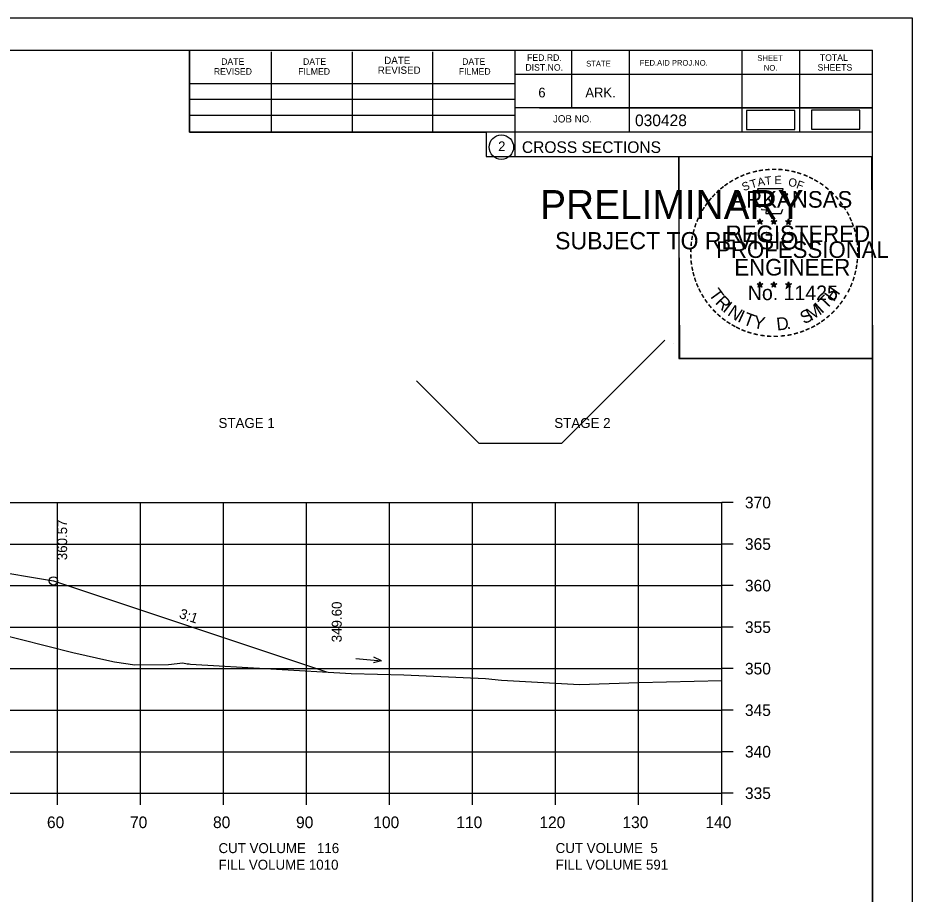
# Model space of a CAD drawing. Extents: x 1374859 to 1376773, y 382242 to 389804.
# Drawn here: x 1376189.8 to 1376297.5, y 384696.3 to 384801.8 of the extents above; entities that cross this region are included whole.
import ezdxf

# ---------------------------------------------------------------- set-up
doc = ezdxf.new("R2010")
doc.units = 0
for name, color, linetype in [('R_Axis', 7, 'Continuous'), ('R_Axis Annot', 7, 'Continuous'), ('R_Border', 7, 'Continuous'), ('R_Border PE', 7, 'Continuous'), ('R_Border Prem', 7, 'Continuous'), ('R_Erosion', 7, 'Continuous'), ('R_Exist Surface', 7, 'Continuous'), ('R_Fin Surface', 7, 'Continuous'), ('R_Grid', 7, 'Continuous'), ('R_MOT', 7, 'Continuous'), ('R_No Plot', 7, 'Continuous'), ('R_Water Annot', 7, 'Continuous'), ('R_Xsect Elev', 7, 'Continuous'), ('R_Xsect Slope', 7, 'Continuous')]:
    doc.layers.add(name, color=color, linetype=linetype)

msp = doc.modelspace()

# ---------------------------------------------------------------- linework, layer by layer
at = {"layer": 'R_Axis'}
for p, q in [((1376274.57, 384708.44), (1376274.57, 384743.44)), ((1376275.97, 384743.44), (1376274.57, 384743.44)), ((1376275.97, 384738.44), (1376274.57, 384738.44)), ((1376275.97, 384733.44), (1376274.57, 384733.44)), ((1376275.97, 384728.44), (1376274.57, 384728.44)), ((1376275.97, 384723.44), (1376274.57, 384723.44)), ((1376275.97, 384718.44), (1376274.57, 384718.44)), ((1376275.97, 384713.44), (1376274.57, 384713.44)), ((1375994.57, 384708.44), (1376274.57, 384708.44)), ((1376194.57, 384707.04), (1376194.57, 384708.44)), ((1376204.57, 384707.04), (1376204.57, 384708.44)), ((1376214.57, 384707.04), (1376214.57, 384708.44)), ((1376224.57, 384707.04), (1376224.57, 384708.44)), ((1376234.57, 384707.04), (1376234.57, 384708.44)), ((1376244.57, 384707.04), (1376244.57, 384708.44)), ((1376254.57, 384707.04), (1376254.57, 384708.44)), ((1376264.57, 384707.04), (1376264.57, 384708.44)), ((1376274.57, 384707.04), (1376274.57, 384708.44)), ((1376275.97, 384708.44), (1376274.57, 384708.44))]:
    msp.add_line(p, q, dxfattribs=at)
at = {"layer": 'R_Border'}
for p, q in [((1375976.57, 384797.9), (1376292.75, 384797.9)), ((1376210.49, 384788.02), (1376210.49, 384797.9)), ((1376220.35, 384788.02), (1376220.35, 384797.7)), ((1376230.11, 384788.02), (1376230.11, 384797.7)), ((1376239.79, 384788.02), (1376239.79, 384797.7)), ((1376249.65, 384797.9), (1376249.65, 384785.1)), ((1376256.49, 384797.9), (1376256.49, 384790.96)), ((1376263.43, 384797.9), (1376263.43, 384788.02)), ((1376277.01, 384797.9), (1376277.01, 384788.02)), ((1376283.95, 384797.9), (1376283.95, 384788.02)), ((1376292.75, 384592.44), (1376292.75, 384797.9)), ((1376292.75, 384794.96), (1376249.65, 384794.96)), ((1376292.75, 384794.98), (1376292.75, 384794.98)), ((1376210.49, 384793.88), (1376249.65, 384793.88)), ((1376210.49, 384792.02), (1376249.65, 384792.02)), ((1376292.75, 384790.96), (1376249.65, 384790.96)), ((1376252.61, 384790.96), (1376292.75, 384790.96)), ((1376210.49, 384788.02), (1376210.49, 384790.08)), ((1376210.49, 384790.08), (1376249.65, 384790.08)), ((1376292.75, 384788.02), (1376210.49, 384788.02)), ((1376249.65, 384785.1), (1376292.75, 384785.1))]:
    msp.add_line(p, q, dxfattribs=at)
msp.add_circle((1376248.04, 384786.23), 1.47, dxfattribs=at)
at = {"layer": 'R_Border PE'}
for p, q in [((1376278.84, 384777.35), (1376279.18, 384777.24)), ((1376278.84, 384777.35), (1376279.09, 384777.31)), ((1376278.84, 384777.35), (1376279.07, 384777.23)), ((1376278.97, 384776.95), (1376279.18, 384777.24)), ((1376278.97, 384776.95), (1376279.09, 384777.19)), ((1376278.97, 384776.95), (1376279.18, 384777.16)), ((1376279.18, 384777.61), (1376279.14, 384777.36)), ((1376279.18, 384777.24), (1376279.18, 384777.61)), ((1376279.18, 384777.61), (1376279.23, 384777.36)), ((1376279.53, 384777.35), (1376279.18, 384777.24)), ((1376279.4, 384776.95), (1376279.18, 384777.24)), ((1376279.4, 384776.95), (1376279.18, 384777.16)), ((1376279.53, 384777.35), (1376279.25, 384777.3)), ((1376279.4, 384776.95), (1376279.26, 384777.24)), ((1376279.53, 384777.35), (1376279.33, 384777.25)), ((1376280.51, 384777.35), (1376280.85, 384777.24)), ((1376280.51, 384777.35), (1376280.76, 384777.31)), ((1376280.51, 384777.35), (1376280.74, 384777.23)), ((1376280.64, 384776.95), (1376280.85, 384777.24)), ((1376280.64, 384776.95), (1376280.76, 384777.19)), ((1376280.64, 384776.95), (1376280.85, 384777.16)), ((1376280.85, 384777.61), (1376280.81, 384777.36)), ((1376280.85, 384777.24), (1376280.85, 384777.61)), ((1376280.85, 384777.61), (1376280.9, 384777.36)), ((1376281.2, 384777.35), (1376280.85, 384777.24)), ((1376281.07, 384776.95), (1376280.85, 384777.24)), ((1376281.07, 384776.95), (1376280.85, 384777.16)), ((1376281.2, 384777.35), (1376280.92, 384777.3)), ((1376281.07, 384776.95), (1376280.93, 384777.24)), ((1376281.2, 384777.35), (1376281, 384777.25)), ((1376282.27, 384777.34), (1376282.62, 384777.23)), ((1376282.27, 384777.34), (1376282.52, 384777.3)), ((1376282.27, 384777.34), (1376282.51, 384777.22)), ((1376282.4, 384776.93), (1376282.62, 384777.23)), ((1376282.4, 384776.93), (1376282.53, 384777.18)), ((1376282.4, 384776.93), (1376282.62, 384777.15)), ((1376282.62, 384777.6), (1376282.58, 384777.34)), ((1376282.62, 384777.23), (1376282.62, 384777.6)), ((1376282.62, 384777.6), (1376282.67, 384777.35)), ((1376282.97, 384777.34), (1376282.62, 384777.23)), ((1376282.83, 384776.93), (1376282.62, 384777.23)), ((1376282.83, 384776.93), (1376282.62, 384777.15)), ((1376282.97, 384777.34), (1376282.68, 384777.29)), ((1376282.83, 384776.93), (1376282.69, 384777.22)), ((1376282.97, 384777.34), (1376282.76, 384777.24)), ((1376278.83, 384769.78), (1376279.18, 384769.67)), ((1376278.83, 384769.78), (1376279.08, 384769.74)), ((1376278.83, 384769.78), (1376279.07, 384769.66)), ((1376278.96, 384769.37), (1376279.18, 384769.67)), ((1376278.96, 384769.37), (1376279.09, 384769.62)), ((1376278.96, 384769.37), (1376279.18, 384769.59)), ((1376279.18, 384770.03), (1376279.14, 384769.78)), ((1376279.18, 384769.67), (1376279.18, 384770.03)), ((1376279.18, 384770.03), (1376279.23, 384769.78)), ((1376279.53, 384769.78), (1376279.18, 384769.67)), ((1376279.39, 384769.37), (1376279.18, 384769.67)), ((1376279.39, 384769.37), (1376279.18, 384769.59)), ((1376279.53, 384769.78), (1376279.24, 384769.73)), ((1376279.39, 384769.37), (1376279.26, 384769.66)), ((1376279.53, 384769.78), (1376279.32, 384769.68)), ((1376280.5, 384769.78), (1376280.85, 384769.67)), ((1376280.5, 384769.78), (1376280.75, 384769.74)), ((1376280.5, 384769.78), (1376280.74, 384769.66)), ((1376280.63, 384769.37), (1376280.85, 384769.67)), ((1376280.63, 384769.37), (1376280.76, 384769.62)), ((1376280.63, 384769.37), (1376280.85, 384769.59)), ((1376280.85, 384770.03), (1376280.81, 384769.78)), ((1376280.85, 384769.67), (1376280.85, 384770.03)), ((1376280.85, 384770.03), (1376280.9, 384769.78)), ((1376281.2, 384769.78), (1376280.85, 384769.67)), ((1376281.06, 384769.37), (1376280.85, 384769.67)), ((1376281.06, 384769.37), (1376280.85, 384769.59)), ((1376281.2, 384769.78), (1376280.91, 384769.73)), ((1376281.06, 384769.37), (1376280.93, 384769.66)), ((1376281.2, 384769.78), (1376280.99, 384769.68)), ((1376282.27, 384769.77), (1376282.62, 384769.66)), ((1376282.27, 384769.77), (1376282.52, 384769.73)), ((1376282.27, 384769.77), (1376282.5, 384769.65)), ((1376282.4, 384769.36), (1376282.62, 384769.66)), ((1376282.4, 384769.36), (1376282.53, 384769.61)), ((1376282.4, 384769.36), (1376282.61, 384769.58)), ((1376282.62, 384770.02), (1376282.58, 384769.77)), ((1376282.83, 384769.36), (1376282.61, 384769.58)), ((1376282.62, 384769.66), (1376282.62, 384770.02)), ((1376282.62, 384770.02), (1376282.67, 384769.77)), ((1376282.96, 384769.77), (1376282.62, 384769.66)), ((1376282.83, 384769.36), (1376282.62, 384769.66)), ((1376282.96, 384769.77), (1376282.68, 384769.72)), ((1376282.83, 384769.36), (1376282.69, 384769.65)), ((1376282.96, 384769.77), (1376282.76, 384769.67))]:
    msp.add_line(p, q, dxfattribs=at)
for points in [[(1376278.88, 384781.23), (1376279.15, 384780.4)], [(1376282.39, 384780.31), (1376282.53, 384780.59), (1376281.84, 384780.57), (1376281.99, 384781.23), (1376278.88, 384781.23)], [(1376279.37, 384778.81), (1376279.37, 384778.72), (1376279.93, 384778.7), (1376279.88, 384778.23), (1376281.75, 384778.23), (1376281.95, 384778.77)], [(1376279.18, 384777.61), (1376279.4, 384776.95), (1376278.84, 384777.35), (1376279.53, 384777.35), (1376278.97, 384776.95), (1376279.18, 384777.61)], [(1376280.85, 384777.61), (1376281.07, 384776.95), (1376280.51, 384777.35), (1376281.2, 384777.35), (1376280.64, 384776.95), (1376280.85, 384777.61)], [(1376282.62, 384777.6), (1376282.83, 384776.93), (1376282.27, 384777.34), (1376282.97, 384777.34), (1376282.4, 384776.93), (1376282.62, 384777.6)], [(1376279.18, 384770.03), (1376279.39, 384769.37), (1376278.83, 384769.78), (1376279.53, 384769.78), (1376278.96, 384769.37), (1376279.18, 384770.03)], [(1376280.85, 384770.03), (1376281.06, 384769.37), (1376280.5, 384769.78), (1376281.2, 384769.78), (1376280.63, 384769.37), (1376280.85, 384770.03)], [(1376282.62, 384770.02), (1376282.83, 384769.36), (1376282.27, 384769.77), (1376282.96, 384769.77), (1376282.4, 384769.36), (1376282.62, 384770.02)]]:
    msp.add_lwpolyline(points, dxfattribs=at)
for centre, radius in [((1376279.18, 384777.24), 0.172), ((1376279.18, 384777.24), 0.145), ((1376279.18, 384777.24), 0.116), ((1376279.18, 384777.24), 0.0991), ((1376279.18, 384777.24), 0.0747), ((1376279.18, 384777.24), 0.0495), ((1376279.18, 384777.24), 0.0296), ((1376280.85, 384777.24), 0.172), ((1376280.85, 384777.24), 0.145), ((1376280.85, 384777.24), 0.116), ((1376280.85, 384777.24), 0.0991), ((1376280.85, 384777.24), 0.0747), ((1376280.85, 384777.24), 0.0495), ((1376280.85, 384777.24), 0.0296), ((1376282.62, 384777.23), 0.172), ((1376282.62, 384777.23), 0.145), ((1376282.62, 384777.23), 0.116), ((1376282.62, 384777.23), 0.0991), ((1376282.62, 384777.23), 0.0747), ((1376282.62, 384777.23), 0.0495), ((1376282.62, 384777.23), 0.0296), ((1376279.18, 384769.67), 0.172), ((1376279.18, 384769.67), 0.145), ((1376279.18, 384769.67), 0.116), ((1376279.18, 384769.67), 0.0991), ((1376279.18, 384769.67), 0.0747), ((1376279.18, 384769.67), 0.0495), ((1376279.18, 384769.67), 0.0296), ((1376280.85, 384769.67), 0.172), ((1376280.85, 384769.67), 0.145), ((1376280.85, 384769.67), 0.116), ((1376280.85, 384769.67), 0.0991), ((1376280.85, 384769.67), 0.0747), ((1376280.85, 384769.67), 0.0495), ((1376280.85, 384769.67), 0.0296), ((1376282.62, 384769.66), 0.172), ((1376282.62, 384769.66), 0.145), ((1376282.62, 384769.66), 0.116), ((1376282.62, 384769.66), 0.0991), ((1376282.62, 384769.66), 0.0747), ((1376282.62, 384769.66), 0.0495), ((1376282.62, 384769.66), 0.0296)]:
    msp.add_circle(centre, radius, dxfattribs=at)
at = {"layer": 'R_Erosion'}
msp.add_lwpolyline([(1376237.81, 384758.09), (1376245.32, 384750.58), (1376255.32, 384750.58), (1376267.74, 384763)], dxfattribs=at)
at = {"layer": 'R_Exist Surface'}
msp.add_lwpolyline([(1376186.89, 384727.8), (1376196.44, 384725.4), (1376200.89, 384724.36), (1376201.43, 384724.27), (1376203.88, 384723.91), (1376207.96, 384723.92), (1376209.67, 384724.12), (1376210.19, 384724.02), (1376210.44, 384724), (1376210.58, 384723.99), (1376229.96, 384722.87), (1376236.27, 384722.68), (1376246.13, 384722.26), (1376248.04, 384722.06), (1376257.45, 384721.55), (1376264.6, 384721.78), (1376274.57, 384722.02)], dxfattribs=at)
at = {"layer": 'R_Fin Surface'}
msp.add_lwpolyline([(1376050.01, 384723.07), (1376054.8, 384721.47), (1376075.09, 384728.23), (1376083.13, 384729.57), (1376097.09, 384731.9), (1376105.09, 384732.52), (1376134.59, 384734.79), (1376164.09, 384737.06), (1376172.09, 384737.68), (1376185.9, 384735.37), (1376194.09, 384734.01), (1376226.99, 384723.04)], dxfattribs=at)
at = {"layer": 'R_Grid'}
for p, q in [((1375994.57, 384743.44), (1376274.57, 384743.44)), ((1376194.57, 384708.44), (1376194.57, 384743.44)), ((1376204.57, 384708.44), (1376204.57, 384743.44)), ((1376214.57, 384708.44), (1376214.57, 384743.44)), ((1376224.57, 384708.44), (1376224.57, 384743.44)), ((1376234.57, 384708.44), (1376234.57, 384743.44)), ((1376244.57, 384708.44), (1376244.57, 384743.44)), ((1376254.57, 384708.44), (1376254.57, 384743.44)), ((1376264.57, 384708.44), (1376264.57, 384743.44)), ((1376274.57, 384708.44), (1376274.57, 384743.44)), ((1375994.57, 384738.44), (1376274.57, 384738.44)), ((1375994.57, 384733.44), (1376274.57, 384733.44)), ((1375994.57, 384728.44), (1376274.57, 384728.44)), ((1375994.57, 384723.44), (1376274.57, 384723.44)), ((1375994.57, 384718.44), (1376274.57, 384718.44)), ((1375994.57, 384713.44), (1376274.57, 384713.44)), ((1375994.57, 384708.44), (1376274.57, 384708.44))]:
    msp.add_line(p, q, dxfattribs=at)
at = {"layer": 'R_MOT'}
for points in [[(1376277.55, 384788.35), (1376283.38, 384788.35), (1376283.38, 384790.66), (1376277.55, 384790.66)], [(1376285.38, 384788.38), (1376291.21, 384788.38), (1376291.21, 384790.69), (1376285.38, 384790.69)]]:
    msp.add_lwpolyline(points, close=True, dxfattribs=at)
at = {"layer": 'R_No Plot'}
for p, q in [((1375964.17, 384801.79), (1376297.5, 384801.79)), ((1376268.78, 384762.64), (1376268.78, 384762.64))]:
    msp.add_line(p, q, dxfattribs=at)
for points in [[(1375964.16, 384801.79), (1376297.5, 384801.79), (1376297.5, 384588.46), (1375964.16, 384588.46)], [(1376210.49, 384797.9), (1376210.49, 384788.02), (1376246.22, 384788.02), (1376246.22, 384785.1), (1376269.42, 384785.1), (1376269.42, 384760.77), (1376292.75, 384760.77), (1376292.75, 384592.44), (1375976.57, 384592.44), (1375976.57, 384797.9)], [(1376269.42, 384785.1), (1376292.63, 384785.1), (1376292.75, 384760.77), (1376269.54, 384760.77)]]:
    msp.add_lwpolyline(points, close=True, dxfattribs=at)
msp.add_circle((1376194.09, 384734.01), 0.5, dxfattribs=at)
at = {"layer": 'R_Water Annot'}
for p, q in [((1376230.49, 384724.68), (1376233.61, 384724.38)), ((1376233.61, 384724.38), (1376232.62, 384724.12)), ((1376233.61, 384724.38), (1376232.69, 384724.82))]:
    msp.add_line(p, q, dxfattribs=at)

# ---------------------------------------------------------------- texts
at = {"layer": 'R_Axis Annot'}
for s, p in [('STAGE 1', (1376213.97, 384752.42)), ('STAGE 2', (1376254.41, 384752.42))]:
    msp.add_text(s, height=1.2, rotation=360, dxfattribs=at).set_placement(p)
for s, height, p in [('370', 1.4, (1376277.37, 384742.74)), ('365', 1.4, (1376277.37, 384737.74)), ('360', 1.4, (1376277.37, 384732.74)), ('355', 1.4, (1376277.37, 384727.74)), ('350', 1.4, (1376277.37, 384722.74)), ('345', 1.4, (1376277.37, 384717.74)), ('340', 1.4, (1376277.37, 384712.74)), ('335', 1.4, (1376277.37, 384707.74)), ('60', 1.4, (1376193.31, 384704.24)), ('70', 1.4, (1376203.31, 384704.24)), ('80', 1.4, (1376213.31, 384704.24)), ('90', 1.4, (1376223.31, 384704.24)), ('100', 1.4, (1376232.61, 384704.24)), ('110', 1.4, (1376242.61, 384704.24)), ('120', 1.4, (1376252.61, 384704.24)), ('130', 1.4, (1376262.61, 384704.24)), ('140', 1.4, (1376272.61, 384704.24)), ('CUT VOLUME   116', 1.2, (1376213.97, 384701.23)), ('CUT VOLUME  5', 1.2, (1376254.57, 384701.24)), ('FILL VOLUME 1010', 1.2, (1376213.97, 384699.23)), ('FILL VOLUME 591', 1.2, (1376254.57, 384699.24))]:
    msp.add_text(s, height=height, dxfattribs=at).set_placement(p)
at = {"layer": 'R_Border'}
for s, height, p in [('FED.RD.', 0.782, (1376251.13, 384796.62)), ('SHEET', 0.684, (1376278.87, 384796.62)), ('TOTAL', 0.782, (1376286.39, 384796.62)), ('DATE', 0.782, (1376214.29, 384796.14)), ('DATE', 0.782, (1376224.15, 384796.14)), ('DATE', 0.879, (1376233.93, 384796.24)), ('DATE', 0.782, (1376243.31, 384796.14)), ('DIST.NO.', 0.782, (1376250.93, 384795.44)), ('STATE', 0.684, (1376258.25, 384795.94)), ('FED.AID PROJ.NO.', 0.684, (1376264.71, 384796.04)), ('SHEETS', 0.782, (1376286.11, 384795.44)), ('REVISED', 0.782, (1376213.41, 384794.96)), ('FILMED', 0.782, (1376223.57, 384794.96)), ('REVISED', 0.879, (1376233.15, 384795.06)), ('FILMED', 0.782, (1376242.91, 384794.96)), ('NO.', 0.684, (1376279.65, 384795.44)), ('6', 1.17, (1376252.49, 384792.22)), ('ARK.', 1.172, (1376258.15, 384792.22)), ('JOB NO.', 0.879, (1376254.25, 384789.2)), ('030428', 1.4, (1376264.13, 384788.76)), ('2', 1.17, (1376247.65, 384785.75)), ('CROSS SECTIONS', 1.4, (1376250.51, 384785.53))]:
    msp.add_text(s, height=height, rotation=360, dxfattribs=at).set_placement(p)
at = {"layer": 'R_Border PE'}
for s, height, rotation, p in [('-', 1.6, 19.1761, (1376277.62, 384782.36)), ('-', 1.6, 13.6301, (1376278.37, 384782.6)), ('-', 1.6, 10.2193, (1376279.05, 384782.76)), ('-', 1.6, 5.8968, (1376279.78, 384782.87)), ('-', 1.6, 0.1862, (1376280.55, 384782.94)), ('-', 1.6, 357.743, (1376281.28, 384782.93)), ('-', 1.6, 352.1617, (1376282.02, 384782.87)), ('-', 1.6, 347.2049, (1376282.74, 384782.76)), ('-', 1.6, 342.3362, (1376283.37, 384782.61)), ('-', 1.6, 34.0636, (1376275.76, 384781.4)), ('-', 1.6, 28.7918, (1376276.36, 384781.77)), ('-', 1.6, 24.3072, (1376276.99, 384782.09)), ('T', 1, 16.4036, (1376278.15, 384781.24)), ('A', 1, 11.2132, (1376278.97, 384781.49)), ('T', 1, 6.0228, (1376279.82, 384781.66)), ('E', 1, 0.8323, (1376280.93, 384781.77)), ('O', 1, 350.4515, (1376282.53, 384781.56)), ('F', 1, 340.0707, (1376283.48, 384781.33)), ('-', 1.6, 337.8551, (1376284.11, 384782.38)), ('-', 1.6, 334.1211, (1376284.74, 384782.11)), ('-', 1.6, 329.6409, (1376285.32, 384781.83)), ('-', 1.6, 42.9622, (1376274.27, 384780.21)), ('-', 1.6, 38.9507, (1376274.71, 384780.63)), ('-', 1.6, 36.2317, (1376275.18, 384781.01)), ('S', 1, 21.594, (1376277.23, 384780.91)), ('-', 1.6, 325.8627, (1376285.96, 384781.47)), ('-', 1.6, 320.5297, (1376286.57, 384781.04)), ('-', 1.6, 50.6142, (1376273.42, 384779.25)), ('-', 1.6, 48.423, (1376273.83, 384779.73)), ('ARKANSAS', 2, 360, (1376275.73, 384778.94)), ('-', 1.6, 315.5786, (1376287.17, 384780.55)), ('-', 1.6, 309.8797, (1376287.74, 384780)), ('-', 1.6, 58.0706, (1376272.68, 384778.15)), ('-', 1.6, 54.2325, (1376273.01, 384778.68)), ('-', 1.6, 306.6522, (1376288.27, 384779.4)), ('-', 1.4, 303.6753, (1376288.75, 384778.83)), ('-', 1.6, 62.8713, (1376272.37, 384777.54)), ('-', 1.6, 299.6684, (1376289.07, 384778.23)), ('-', 1.6, 72.3945, (1376271.89, 384776.3)), ('-', 1.6, 67.7743, (1376272.11, 384776.93)), ('REGISTERED', 2, 360, (1376275.05, 384774.79)), ('DWB', 0.01, 360, (1376279.17, 384777.24)), ('DWB', 0.01, 360, (1376280.84, 384777.24)), ('DWB', 0.01, 360, (1376282.61, 384777.23)), ('-', 1.6, 294.6628, (1376289.39, 384777.61)), ('-', 1.6, 290.5728, (1376289.65, 384777.04)), ('-', 1.6, 75.461, (1376271.7, 384775.59)), ('-', 1.6, 285.1233, (1376289.89, 384776.46)), ('-', 1.6, 280.5493, (1376290.09, 384775.72)), ('-', 1.6, 85.1863, (1376271.49, 384774.18)), ('-', 1.6, 81.2013, (1376271.56, 384774.87)), ('PROFESSIONAL', 2, 360, (1376273.9, 384772.89)), ('-', 1.6, 276.5962, (1376290.25, 384774.95)), ('-', 1.6, 89.0622, (1376271.46, 384773.48)), ('-', 1.6, 274.3301, (1376290.31, 384774.23)), ('-', 1.6, 94.1959, (1376271.5, 384772.76)), ('-', 1.6, 98.9479, (1376271.57, 384772.09)), ('ENGINEER', 2, 360, (1376276.09, 384770.77)), ('-', 1.6, 263.5172, (1376290.32, 384772.93)), ('-', 1.6, 269.9407, (1376290.34, 384773.59)), ('-', 1.6, 101.7149, (1376271.71, 384771.36)), ('-', 1.6, 255.7626, (1376290.14, 384771.6)), ('-', 1.6, 260.9953, (1376290.25, 384772.27)), ('-', 1.6, 105.4578, (1376271.87, 384770.76)), ('-', 1.6, 109.0874, (1376272.08, 384770.13)), ('-', 1.6, 252.8681, (1376289.96, 384770.88)), ('-', 1.6, 114.0643, (1376272.34, 384769.53)), ('-', 1.6, 115.7289, (1376272.64, 384768.92)), ('T', 1.54, 306.0406, (1376272.94, 384768.51)), ('No. 11425', 1.757, 360, (1376277.72, 384767.81)), ('DWB', 0.01, 360, (1376279.17, 384769.66)), ('DWB', 0.01, 360, (1376280.84, 384769.66)), ('DWB', 0.01, 360, (1376282.6, 384769.65)), ('H', 1.54, 54.6088, (1376288.06, 384767.54)), ('-', 1.6, 244.6197, (1376289.48, 384769.57)), ('-', 1.6, 247.8887, (1376289.74, 384770.2)), ('-', 1.6, 120.4471, (1376273, 384768.33)), ('R', 1.54, 314.005, (1376273.7, 384767.46)), ('T', 1.54, 46.6444, (1376287.17, 384766.6)), ('-', 1.6, 239.0712, (1376289.08, 384768.82)), ('-', 1.6, 125.8934, (1376273.4, 384767.77)), ('-', 1.6, 130.7181, (1376273.86, 384767.22)), ('I', 1.54, 321.9694, (1376274.6, 384766.53)), ('N', 1.54, 326.5002, (1376275.17, 384766.06)), ('M', 1.54, 32.6563, (1376285.32, 384765.27)), ('I', 1.54, 42.1136, (1376286.61, 384766.12)), ('-', 1.6, 231.2538, (1376288.25, 384767.6)), ('-', 1.6, 233.8452, (1376288.68, 384768.17)), ('-', 1.6, 134.2238, (1376274.38, 384766.67)), ('-', 1.6, 138.9338, (1376274.91, 384766.21)), ('I', 1.54, 335.3603, (1376276.38, 384765.27)), ('T', 1.54, 339.8912, (1376277.04, 384764.94)), ('Y', 1.54, 347.8556, (1376278.26, 384764.5)), ('S', 1.54, 26.9312, (1376284.49, 384764.87)), ('-', 1.6, 221.0851, (1376287.25, 384766.53)), ('-', 1.6, 225.7653, (1376287.77, 384767.04)), ('-', 1.6, 144.6463, (1376275.46, 384765.8)), ('-', 1.6, 148.0898, (1376276.02, 384765.43)), ('-', 1.6, 151.5704, (1376276.6, 384765.11)), ('D', 1.54, 6.3969, (1376281.24, 384764.14)), ('-', 1.6, 212.2491, (1376286.17, 384765.67)), ('-', 1.6, 215.7363, (1376286.7, 384766.06)), ('-', 1.6, 154.6002, (1376277.12, 384764.86)), ('-', 1.6, 158.5612, (1376277.75, 384764.6)), ('-', 1.6, 162.7983, (1376278.43, 384764.39)), ('-', 1.6, 167.5555, (1376279.15, 384764.23)), ('.', 1.54, 13.7642, (1376282.43, 384764.27)), ('-', 1.6, 195.4743, (1376283.69, 384764.49)), ('-', 1.6, 200.7184, (1376284.36, 384764.73)), ('-', 1.6, 204.2516, (1376284.98, 384765.01)), ('-', 1.6, 207.3568, (1376285.61, 384765.32)), ('-', 1.6, 173.1155, (1376279.92, 384764.12)), ('-', 1.6, 176.5183, (1376280.67, 384764.06)), ('-', 1.6, 181.5918, (1376281.41, 384764.08)), ('-', 1.6, 185.8167, (1376282.22, 384764.16)), ('-', 1.6, 191.2858, (1376282.96, 384764.29))]:
    msp.add_text(s, height=height, rotation=rotation, dxfattribs=at).set_placement(p)
at = {"layer": 'R_Border Prem'}
for s, height, p in [('PRELIMINARY', 3.5, (1376252.7, 384777.56)), ('DWB', 0.01, (1376253.45, 384779.41)), ('SUBJECT TO REVISION', 2.0751, (1376254.51, 384773.93))]:
    msp.add_text(s, height=height, rotation=360, dxfattribs=at).set_placement(p)
at = {"layer": 'R_Xsect Elev'}
for s, p in [('360.57', (1376195.74, 384736.49)), ('349.60', (1376228.81, 384726.61))]:
    msp.add_text(s, height=1.2, rotation=90, dxfattribs=at).set_placement(p)
at = {"layer": 'R_Xsect Slope'}
msp.add_text('3:1', height=1.2, rotation=341.5651, dxfattribs=at).set_placement((1376209.15, 384729.57))

doc.saveas('drawing.dxf')
